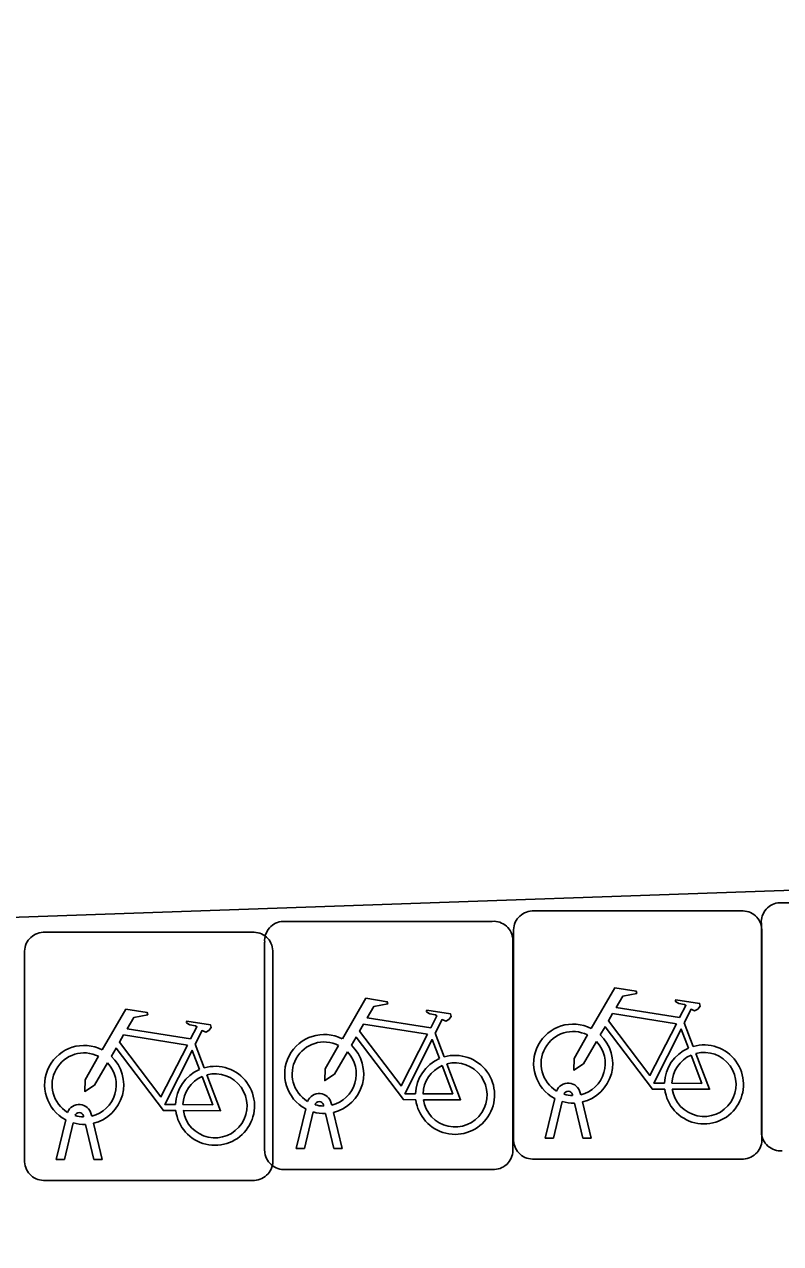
# Model space of a CAD drawing. Extents: x 160557 to 161245, y 385330 to 386505.
# Drawn here: x 160968.323 to 160971.367, y 386237.142 to 386242.051 of the extents above; entities that cross this region are included whole.
import ezdxf

# ---------------------------------------------------------------- set-up
doc = ezdxf.new("R2010")
doc.units = 0
doc.layers.add('IMGEO_Fietsenrek', color=7, linetype='Continuous')
doc.layers.add('IMGEO_Rijbaan_lokaal_open', color=7, linetype='Continuous')

msp = doc.modelspace()

# ---------------------------------------------------------------- linework, layer by layer
at = {"layer": 'IMGEO_Fietsenrek'}
for p, q in [((160971.3639, 386238.5145), (160972.2048, 386238.5145)), ((160972.2048, 386238.5145), (160971.3639, 386238.5145)), ((160970.3669, 386238.4815), (160971.2078, 386238.4815)), ((160971.2078, 386238.4815), (160970.3669, 386238.4815)), ((160969.3649, 386238.4395), (160970.2058, 386238.4395)), ((160970.2058, 386238.4395), (160969.3649, 386238.4395)), ((160971.2895, 386237.5899), (160971.2895, 386238.4308)), ((160971.2895, 386238.4308), (160971.2895, 386237.5899)), ((160971.2915, 386238.4071), (160971.2915, 386237.5662)), ((160971.2915, 386237.5662), (160971.2915, 386238.4071)), ((160968.3989, 386238.3955), (160969.2398, 386238.3955)), ((160969.2398, 386238.3955), (160968.3989, 386238.3955)), ((160969.2905, 386237.5149), (160969.2905, 386238.3558)), ((160969.2905, 386238.3558), (160969.2905, 386237.5149)), ((160970.2895, 386238.3651), (160970.2895, 386237.5242)), ((160970.2895, 386237.5242), (160970.2895, 386238.3651)), ((160970.2925, 386237.5569), (160970.2925, 386238.3978)), ((160970.2925, 386238.3978), (160970.2925, 386237.5569)), ((160968.3245, 386237.4709), (160968.3245, 386238.3118)), ((160968.3245, 386238.3118), (160968.3245, 386237.4709)), ((160969.3235, 386238.3211), (160969.3235, 386237.4802)), ((160969.3235, 386237.4802), (160969.3235, 386238.3211)), ((160970.9792, 386238.0312), (160971.0155, 386237.936)), ((160969.9772, 386237.9892), (160970.0135, 386237.894)), ((160969.0112, 386237.9452), (160969.0475, 386237.85)), ((160970.4195, 386237.5663), (160970.4578, 386237.7263)), ((160970.5299, 386237.7379), (160970.5289, 386237.7422)), ((160970.5606, 386237.7494), (160970.5624, 386237.7415)), ((160969.4175, 386237.5243), (160969.4558, 386237.6843)), ((160969.4862, 386237.6721), (160969.4509, 386237.5243)), ((160969.5279, 386237.6959), (160969.5269, 386237.7002)), ((160969.569, 386237.5243), (160969.5351, 386237.666)), ((160969.5586, 386237.7074), (160969.5604, 386237.6995)), ((160969.5674, 386237.6703), (160969.6024, 386237.5243)), ((160970.4882, 386237.7141), (160970.4529, 386237.5663)), ((160970.571, 386237.5663), (160970.5371, 386237.708)), ((160970.5694, 386237.7123), (160970.6044, 386237.5663)), ((160968.4515, 386237.4803), (160968.4898, 386237.6403)), ((160968.5202, 386237.6281), (160968.4849, 386237.4803)), ((160968.5619, 386237.6519), (160968.5609, 386237.6562)), ((160968.603, 386237.4803), (160968.5691, 386237.622)), ((160968.5926, 386237.6634), (160968.5944, 386237.6555)), ((160968.6014, 386237.6263), (160968.6364, 386237.4803)), ((160969.4509, 386237.5243), (160969.4175, 386237.5243)), ((160969.6024, 386237.5243), (160969.569, 386237.5243)), ((160970.4529, 386237.5663), (160970.4195, 386237.5663)), ((160970.6044, 386237.5663), (160970.571, 386237.5663)), ((160968.4849, 386237.4803), (160968.4515, 386237.4803)), ((160968.6364, 386237.4803), (160968.603, 386237.4803)), ((160971.2171, 386237.4825), (160970.3762, 386237.4825)), ((160970.3762, 386237.4825), (160971.2171, 386237.4825)), ((160970.2151, 386237.4405), (160969.3742, 386237.4405)), ((160969.3742, 386237.4405), (160970.2151, 386237.4405)), ((160969.2491, 386237.3965), (160968.4082, 386237.3965)), ((160968.4082, 386237.3965), (160969.2491, 386237.3965))]:
    msp.add_line(p, q, dxfattribs=at)
for points in [[(160970.6051, 386238.0082), (160970.6998, 386238.1717), (160970.786, 386238.1579), (160970.7877, 386238.1492), (160970.7316, 386238.1383), (160970.7054, 386238.093), (160970.9606, 386238.0522)], [(160969.6031, 386237.9662), (160969.6978, 386238.1297), (160969.784, 386238.1159), (160969.7857, 386238.1072), (160969.7296, 386238.0963), (160969.7034, 386238.051), (160969.9586, 386238.0102)], [(160970.9606, 386238.0522), (160970.9856, 386238.101), (160970.9805, 386238.105), (160970.9573, 386238.1087), (160970.9446, 386238.1162), (160970.9436, 386238.1193), (160970.9458, 386238.1239), (160971.0406, 386238.1088), (160971.0429, 386238.0985), (160971.0335, 386238.0861), (160971.0211, 386238.0797), (160971.0066, 386238.0859), (160970.9792, 386238.0312)], [(160968.6371, 386237.9222), (160968.7318, 386238.0857), (160968.818, 386238.0719), (160968.8197, 386238.0632), (160968.7636, 386238.0523), (160968.7374, 386238.007), (160968.9926, 386237.9662)], [(160969.9586, 386238.0102), (160969.9836, 386238.059), (160969.9785, 386238.063), (160969.9553, 386238.0667), (160969.9426, 386238.0742), (160969.9416, 386238.0773), (160969.9438, 386238.0819), (160970.0386, 386238.0668), (160970.0409, 386238.0565), (160970.0315, 386238.0441), (160970.0191, 386238.0377), (160970.0046, 386238.0439), (160969.9772, 386237.9892)], [(160970.9477, 386238.027), (160970.6909, 386238.068), (160970.6742, 386238.0392), (160970.8412, 386237.8189), (160970.9477, 386238.027)], [(160968.9926, 386237.9662), (160969.0176, 386238.015), (160969.0125, 386238.019), (160968.9893, 386238.0227), (160968.9766, 386238.0302), (160968.9756, 386238.0333), (160968.9778, 386238.0379), (160969.0726, 386238.0228), (160969.0749, 386238.0125), (160969.0655, 386238.0001), (160969.0531, 386237.9937), (160969.0386, 386237.9999), (160969.0112, 386237.9452)], [(160969.9457, 386237.985), (160969.6889, 386238.026), (160969.6722, 386237.9972), (160969.8392, 386237.7769), (160969.9457, 386237.985)], [(160970.9008, 386237.7635), (160970.8511, 386237.7636), (160970.6604, 386238.0153), (160970.6414, 386237.9825)], [(160968.9797, 386237.941), (160968.7229, 386237.982), (160968.7062, 386237.9532), (160968.8732, 386237.7329), (160968.9797, 386237.941)], [(160969.8988, 386237.7215), (160969.8491, 386237.7216), (160969.6584, 386237.9733), (160969.6394, 386237.9405)], [(160969.9937, 386237.887), (160969.9644, 386237.9638), (160969.855, 386237.7457), (160969.8977, 386237.7456)], [(160970.6258, 386237.9557), (160970.5742, 386237.8665), (160970.5343, 386237.8405), (160970.5355, 386237.888), (160970.59, 386237.9822)], [(160970.9957, 386237.929), (160970.9664, 386238.0058), (160970.857, 386237.7877), (160970.8997, 386237.7876)], [(160968.9328, 386237.6775), (160968.8831, 386237.6776), (160968.6924, 386237.9293), (160968.6734, 386237.8965)], [(160969.0277, 386237.843), (160968.9984, 386237.9198), (160968.889, 386237.7017), (160968.9317, 386237.7016)], [(160969.6238, 386237.9137), (160969.5722, 386237.8245), (160969.5323, 386237.7985), (160969.5335, 386237.846), (160969.588, 386237.9402)], [(160968.6578, 386237.8697), (160968.6062, 386237.7805), (160968.5663, 386237.7545), (160968.5675, 386237.802), (160968.622, 386237.8962)], [(160970.0242, 386237.8658), (160970.0792, 386237.7212), (160969.9291, 386237.7215)], [(160970.9297, 386237.7875), (160971.0496, 386237.7873), (160971.0064, 386237.9009)], [(160971.0262, 386237.9078), (160971.0812, 386237.7632), (160970.9311, 386237.7635)], [(160968.9617, 386237.7015), (160969.0816, 386237.7013), (160969.0384, 386237.8149)], [(160969.0582, 386237.8218), (160969.1132, 386237.6772), (160968.9631, 386237.6775)], [(160969.9277, 386237.7455), (160970.0476, 386237.7453), (160970.0044, 386237.8589)]]:
    msp.add_lwpolyline(points, dxfattribs=at)
for centre, radius, start, end in [((160971.3672, 386238.4366), 0.0779, 92.4484, 184.2845), ((160971.3672, 386238.4366), 0.0779, 92.4484, 184.2845), ((160970.3702, 386238.4036), 0.0779, 92.4484, 184.2845), ((160970.3702, 386238.4036), 0.0779, 92.4484, 184.2845), ((160971.2136, 386238.4038), 0.0779, 2.4484, 94.2845), ((160971.2136, 386238.4038), 0.0779, 2.4484, 94.2845), ((160969.3682, 386238.3616), 0.0779, 92.4484, 184.2845), ((160969.3682, 386238.3616), 0.0779, 92.4484, 184.2845), ((160970.2116, 386238.3618), 0.0779, 2.4484, 94.2845), ((160970.2116, 386238.3618), 0.0779, 2.4484, 94.2845), ((160968.4022, 386238.3176), 0.0779, 92.4484, 184.2845), ((160968.4022, 386238.3176), 0.0779, 92.4484, 184.2845), ((160969.2456, 386238.3178), 0.0779, 2.4484, 94.2845), ((160969.2456, 386238.3178), 0.0779, 2.4484, 94.2845), ((160970.5321, 386237.8669), 0.159, 62.6766, 242.1369), ((160969.5301, 386237.8249), 0.159, 62.6766, 242.1369), ((160970.5321, 386237.8669), 0.129, 63.3192, 238.903), ((160970.5321, 386237.8669), 0.159, 283.5766, 46.6042), ((160968.5641, 386237.7809), 0.159, 62.6766, 242.1369), ((160969.5301, 386237.8249), 0.129, 63.3192, 238.903), ((160969.5301, 386237.8249), 0.129, 283.6043, 43.4302), ((160969.5301, 386237.8249), 0.159, 283.5766, 46.6042), ((160970.5321, 386237.8669), 0.129, 283.6043, 43.4302), ((160971.0587, 386237.7829), 0.159, 113.3408, 178.3217), ((160971.0587, 386237.7829), 0.159, 187.0065, 105.7708), ((160971.0587, 386237.7829), 0.129, 188.6715, 104.5883), ((160968.5641, 386237.7809), 0.129, 63.3192, 238.903), ((160968.5641, 386237.7809), 0.129, 283.6043, 43.4302), ((160968.5641, 386237.7809), 0.159, 283.5766, 46.6042), ((160970.0567, 386237.7409), 0.159, 113.3408, 178.3217), ((160970.0567, 386237.7409), 0.159, 187.0065, 105.7708), ((160970.0567, 386237.7409), 0.129, 188.6715, 104.5883), ((160971.0587, 386237.7829), 0.129, 113.923, 177.9556), ((160969.0907, 386237.6969), 0.159, 113.3408, 178.3217), ((160969.0907, 386237.6969), 0.159, 187.0065, 105.7708), ((160969.0907, 386237.6969), 0.129, 113.923, 177.9556), ((160969.0907, 386237.6969), 0.129, 188.6715, 104.5883), ((160970.0567, 386237.7409), 0.129, 113.923, 177.9556), ((160970.5119, 386237.7383), 0.0499, 12.8025, 158.6934), ((160969.5099, 386237.6963), 0.0499, 12.8025, 158.6934), ((160970.5119, 386237.7383), 0.0174, 12.8025, 163.4502), ((160970.5321, 386237.8669), 0.129, 253.415, 269.0204), ((160968.5439, 386237.6523), 0.0499, 12.8025, 158.6934), ((160968.5439, 386237.6523), 0.0174, 12.8025, 163.4502), ((160969.5301, 386237.8249), 0.159, 253.9967, 271.7867), ((160969.5099, 386237.6963), 0.0174, 12.8025, 163.4502), ((160969.5301, 386237.8249), 0.129, 253.415, 269.0204), ((160970.5321, 386237.8669), 0.159, 253.9967, 271.7867), ((160968.5641, 386237.7809), 0.159, 253.9967, 271.7867), ((160968.5641, 386237.7809), 0.129, 253.415, 269.0204), ((160971.3674, 386237.5932), 0.0779, 182.4484, 274.2845), ((160971.3674, 386237.5932), 0.0779, 182.4484, 274.2845), ((160970.2118, 386237.5184), 0.0779, 272.4484, 4.2845), ((160970.2118, 386237.5184), 0.0779, 272.4484, 4.2845), ((160970.3704, 386237.5602), 0.0779, 182.4484, 274.2845), ((160970.3704, 386237.5602), 0.0779, 182.4484, 274.2845), ((160971.2138, 386237.5604), 0.0779, 272.4484, 4.2845), ((160971.2138, 386237.5604), 0.0779, 272.4484, 4.2845), ((160968.4024, 386237.4742), 0.0779, 182.4484, 274.2845), ((160968.4024, 386237.4742), 0.0779, 182.4484, 274.2845), ((160969.2458, 386237.4744), 0.0779, 272.4484, 4.2845), ((160969.2458, 386237.4744), 0.0779, 272.4484, 4.2845), ((160969.3684, 386237.5182), 0.0779, 182.4484, 274.2845), ((160969.3684, 386237.5182), 0.0779, 182.4484, 274.2845)]:
    msp.add_arc(centre, radius, start, end, dxfattribs=at)
at = {"layer": 'IMGEO_Rijbaan_lokaal_open'}
msp.add_lwpolyline([(160930.591, 386239.026), (160930.651, 386237.142), (160983.686, 386238.993), (160989.383, 386239.192), (160989.282, 386242.051)], dxfattribs=at)

doc.saveas('drawing.dxf')
